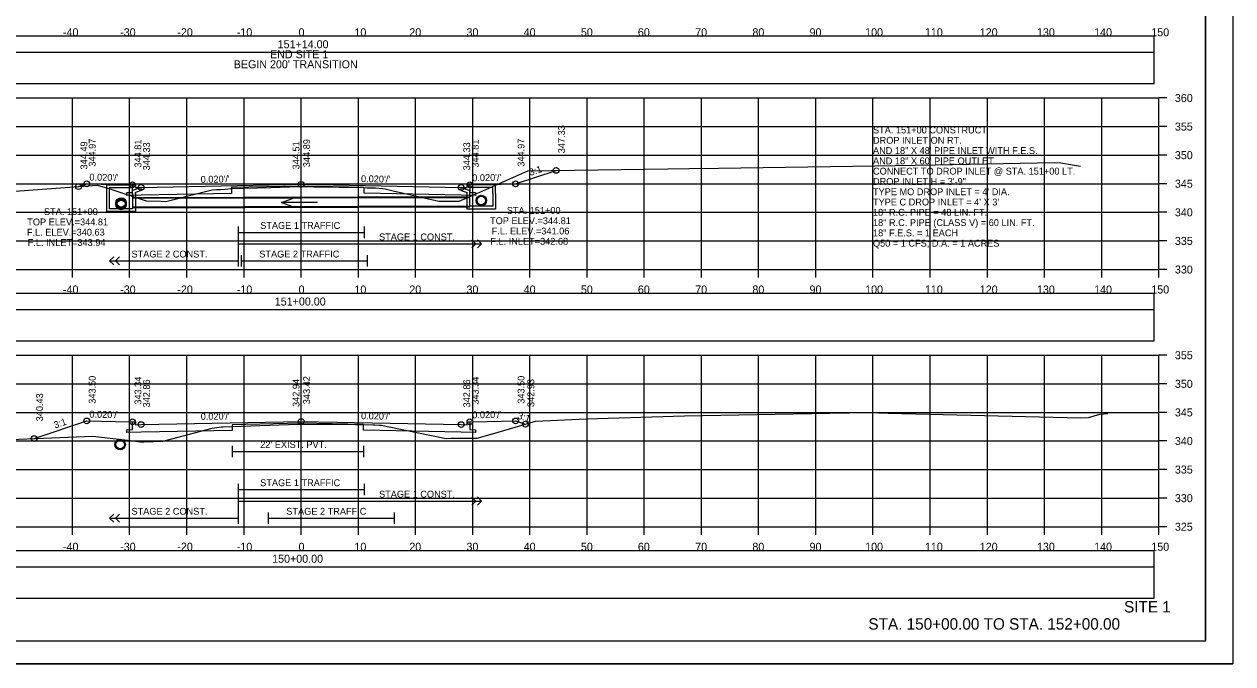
# Model space of a CAD drawing. Extents: x 1368122 to 1710785, y 373130 to 557566.
# Drawn here: x 1368973.8 to 1369185.2, y 380170.5 to 380282.4 of the extents above; entities that cross this region are included whole.
import ezdxf

# ---------------------------------------------------------------- set-up
doc = ezdxf.new("R2010")
doc.units = 0
for name, color, linetype in [('R_Alt Surface', 7, 'Continuous'), ('R_Axis', 7, 'Continuous'), ('R_Axis Annot', 7, 'Continuous'), ('R_Border', 7, 'Continuous'), ('R_Draft', 7, 'Continuous'), ('R_Exist Surface', 7, 'Continuous'), ('R_Fin Surface', 7, 'Continuous'), ('R_Grid', 7, 'Continuous'), ('R_No Plot', 7, 'Continuous'), ('R_Striping', 7, 'Continuous'), ('R_Water', 7, 'Continuous'), ('R_Water Annot', 7, 'Continuous'), ('R_Xsect Elev', 7, 'Continuous'), ('R_Xsect Slope', 7, 'Continuous')]:
    doc.layers.add(name, color=color, linetype=linetype)

msp = doc.modelspace()

# ---------------------------------------------------------------- linework, layer by layer
for points in [[(1368873.07, 380271.99), (1369171.37, 380271.99), (1369171.37, 380277.4), (1368873.07, 380277.4)], [(1368873.07, 380226.99), (1369171.37, 380226.99), (1369171.37, 380232.4), (1368873.07, 380232.4)], [(1368873.07, 380181.99), (1369171.37, 380181.99), (1369171.37, 380187.4), (1368873.07, 380187.4)]]:
    msp.add_lwpolyline(points, close=True)
at = {"layer": 'R_Alt Surface'}
for points in [[(1368873.07, 380277.45), (1369171.37, 380277.45), (1369171.37, 380280.27), (1368873.07, 380280.27)], [(1368873.07, 380232.45), (1369171.37, 380232.45), (1369171.37, 380235.27), (1368873.07, 380235.27)], [(1368873.07, 380187.45), (1369171.37, 380187.45), (1369171.37, 380190.27), (1368873.07, 380190.27)]]:
    msp.add_lwpolyline(points, close=True, dxfattribs=at)
for points in [[(1369051.72, 380254.28), (1369051.72, 380252.93), (1369052.72, 380252.91), (1369052.72, 380252.41), (1369050.22, 380252.46), (1369033.22, 380252.81), (1369033.22, 380253.81), (1369022.22, 380254.03), (1369010.04, 380253.78), (1369010.03, 380252.78), (1368994.22, 380252.46), (1368991.72, 380252.41), (1368991.72, 380252.91), (1368992.72, 380252.93), (1368992.72, 380254.28)], [(1369051.72, 380212.81), (1369051.72, 380211.46), (1369052.72, 380211.44), (1369052.72, 380210.94), (1369050.22, 380210.99), (1369033.1, 380211.34), (1369033.1, 380212.34), (1369022.22, 380212.56), (1369010.13, 380212.31), (1369010.13, 380211.31), (1368994.22, 380210.99), (1368991.72, 380210.94), (1368991.72, 380211.44), (1368992.72, 380211.46), (1368992.72, 380212.81)], [(1369010.13, 380208.64), (1369010.13, 380206.64)], [(1369010.13, 380207.64), (1369033.1, 380207.64)], [(1369033.1, 380208.64), (1369033.1, 380206.64)]]:
    msp.add_lwpolyline(points, dxfattribs=at)
at = {"layer": 'R_Axis'}
for p, q in [((1369172.22, 380239.46), (1369172.22, 380269.46)), ((1369173.62, 380269.46), (1369172.22, 380269.46)), ((1369173.62, 380264.46), (1369172.22, 380264.46)), ((1369173.62, 380259.46), (1369172.22, 380259.46)), ((1369173.62, 380254.46), (1369172.22, 380254.46)), ((1369173.62, 380249.46), (1369172.22, 380249.46)), ((1369173.62, 380244.46), (1369172.22, 380244.46)), ((1368872.22, 380239.46), (1369172.22, 380239.46)), ((1368982.22, 380238.06), (1368982.22, 380239.46)), ((1368992.22, 380238.06), (1368992.22, 380239.46)), ((1369002.22, 380238.06), (1369002.22, 380239.46)), ((1369012.22, 380238.06), (1369012.22, 380239.46)), ((1369022.22, 380238.06), (1369022.22, 380239.46)), ((1369032.22, 380238.06), (1369032.22, 380239.46)), ((1369042.22, 380238.06), (1369042.22, 380239.46)), ((1369052.22, 380238.06), (1369052.22, 380239.46)), ((1369062.22, 380238.06), (1369062.22, 380239.46)), ((1369072.22, 380238.06), (1369072.22, 380239.46)), ((1369082.22, 380238.06), (1369082.22, 380239.46)), ((1369092.22, 380238.06), (1369092.22, 380239.46)), ((1369102.22, 380238.06), (1369102.22, 380239.46)), ((1369112.22, 380238.06), (1369112.22, 380239.46)), ((1369122.22, 380238.06), (1369122.22, 380239.46)), ((1369132.22, 380238.06), (1369132.22, 380239.46)), ((1369142.22, 380238.06), (1369142.22, 380239.46)), ((1369152.22, 380238.06), (1369152.22, 380239.46)), ((1369162.22, 380238.06), (1369162.22, 380239.46)), ((1369172.22, 380238.06), (1369172.22, 380239.46)), ((1369173.62, 380239.46), (1369172.22, 380239.46)), ((1369172.22, 380194.46), (1369172.22, 380224.46)), ((1369173.62, 380224.46), (1369172.22, 380224.46)), ((1369173.62, 380219.46), (1369172.22, 380219.46)), ((1369173.62, 380214.46), (1369172.22, 380214.46)), ((1369173.62, 380209.46), (1369172.22, 380209.46)), ((1369173.62, 380204.46), (1369172.22, 380204.46)), ((1369173.62, 380199.46), (1369172.22, 380199.46)), ((1368872.22, 380194.46), (1369172.22, 380194.46)), ((1368982.22, 380193.06), (1368982.22, 380194.46)), ((1368992.22, 380193.06), (1368992.22, 380194.46)), ((1369002.22, 380193.06), (1369002.22, 380194.46)), ((1369012.22, 380193.06), (1369012.22, 380194.46)), ((1369022.22, 380193.06), (1369022.22, 380194.46)), ((1369032.22, 380193.06), (1369032.22, 380194.46)), ((1369042.22, 380193.06), (1369042.22, 380194.46)), ((1369052.22, 380193.06), (1369052.22, 380194.46)), ((1369062.22, 380193.06), (1369062.22, 380194.46)), ((1369072.22, 380193.06), (1369072.22, 380194.46)), ((1369082.22, 380193.06), (1369082.22, 380194.46)), ((1369092.22, 380193.06), (1369092.22, 380194.46)), ((1369102.22, 380193.06), (1369102.22, 380194.46)), ((1369112.22, 380193.06), (1369112.22, 380194.46)), ((1369122.22, 380193.06), (1369122.22, 380194.46)), ((1369132.22, 380193.06), (1369132.22, 380194.46)), ((1369142.22, 380193.06), (1369142.22, 380194.46)), ((1369152.22, 380193.06), (1369152.22, 380194.46)), ((1369162.22, 380193.06), (1369162.22, 380194.46)), ((1369172.22, 380193.06), (1369172.22, 380194.46)), ((1369173.62, 380194.46), (1369172.22, 380194.46))]:
    msp.add_line(p, q, dxfattribs=at)
at = {"layer": 'R_Border'}
for q in [(1369180.4, 380379.92), (1368864.22, 380174.46)]:
    msp.add_line((1369180.4, 380174.46), q, dxfattribs=at)
at = {"layer": 'R_Exist Surface'}
for points in [[(1368964.11, 380252.58), (1368986.52, 380254.19), (1368988.77, 380253.56), (1368995.08, 380251.48), (1368997.71, 380251.39), (1368998.55, 380251.37), (1369004.81, 380252.92), (1369006.67, 380253.39), (1369007.4, 380253.44), (1369008.09, 380253.46), (1369008.92, 380253.54), (1369010.04, 380253.62), (1369016.85, 380253.83), (1369021.85, 380253.98), (1369024.42, 380253.94), (1369033.22, 380253.79), (1369033.71, 380253.77), (1369035.24, 380253.74), (1369036.44, 380253.62), (1369036.89, 380253.57), (1369038.33, 380253.23), (1369046.3, 380251.42), (1369049.26, 380251.44), (1369049.84, 380251.42), (1369051.35, 380252.06), (1369061.87, 380256.72), (1369086.34, 380257.07), (1369090.07, 380257.13), (1369095.2, 380257.21), (1369122.52, 380257.58), (1369133.16, 380257.78), (1369153.92, 380258.19), (1369155.06, 380258.12), (1369157.09, 380257.79), (1369158.54, 380257.56)], [(1368965.54, 380209.5), (1368985.79, 380210.31), (1368992.35, 380209.53), (1368994.13, 380209.31), (1368994.71, 380209.32), (1368998.02, 380209.45), (1368999.57, 380209.84), (1369006.65, 380211.68), (1369007.89, 380211.85), (1369008.27, 380211.91), (1369008.52, 380211.92), (1369010.13, 380212.01), (1369020.02, 380212.36), (1369021.57, 380212.41), (1369031.71, 380212.34), (1369033.1, 380212.32), (1369034.81, 380212.28), (1369035.07, 380212.28), (1369035.92, 380212.23), (1369036.26, 380212.21), (1369037.3, 380212), (1369047.55, 380209.92), (1369048.43, 380209.93), (1369052.97, 380209.98), (1369055.69, 380210.72), (1369063.2, 380212.91), (1369072.14, 380213.32), (1369089.28, 380213.85), (1369114.6, 380214.33), (1369121.52, 380214.46), (1369124.9, 380214.35), (1369158.57, 380213.52), (1369159.93, 380213.58), (1369161.89, 380214.13), (1369163.32, 380214.29)]]:
    msp.add_lwpolyline(points, dxfattribs=at)
at = {"layer": 'R_Fin Surface'}
for points in [[(1368983.27, 380253.95), (1368984.72, 380254.44), (1368989.72, 380254.34), (1368992.72, 380254.28), (1368993.22, 380254.28), (1368993.22, 380253.78), (1368994.22, 380253.8), (1369022.22, 380254.36), (1369050.22, 380253.8), (1369051.22, 380253.78), (1369051.22, 380254.28), (1369051.72, 380254.28), (1369054.72, 380254.34), (1369059.72, 380254.44), (1369066.79, 380256.79)], [(1368975.51, 380209.9), (1368984.72, 380212.97), (1368989.72, 380212.87), (1368992.72, 380212.81), (1368993.22, 380212.81), (1368993.22, 380212.31), (1368994.22, 380212.33), (1369022.22, 380212.89), (1369050.22, 380212.33), (1369051.22, 380212.31), (1369051.22, 380212.81), (1369051.72, 380212.81), (1369054.72, 380212.87), (1369059.72, 380212.97), (1369061.43, 380212.4)]]:
    msp.add_lwpolyline(points, dxfattribs=at)
at = {"layer": 'R_Grid'}
for p, q in [((1368872.22, 380269.46), (1369172.22, 380269.46)), ((1368982.22, 380239.46), (1368982.22, 380269.46)), ((1368992.22, 380239.46), (1368992.22, 380269.46)), ((1369002.22, 380239.46), (1369002.22, 380269.46)), ((1369012.22, 380239.46), (1369012.22, 380269.46)), ((1369022.22, 380239.46), (1369022.22, 380269.46)), ((1369032.22, 380239.46), (1369032.22, 380269.46)), ((1369042.22, 380239.46), (1369042.22, 380269.46)), ((1369052.22, 380239.46), (1369052.22, 380269.46)), ((1369062.22, 380239.46), (1369062.22, 380269.46)), ((1369072.22, 380239.46), (1369072.22, 380269.46)), ((1369082.22, 380239.46), (1369082.22, 380269.46)), ((1369092.22, 380239.46), (1369092.22, 380269.46)), ((1369102.22, 380239.46), (1369102.22, 380269.46)), ((1369112.22, 380239.46), (1369112.22, 380269.46)), ((1369122.22, 380239.46), (1369122.22, 380269.46)), ((1369132.22, 380239.46), (1369132.22, 380269.46)), ((1369142.22, 380239.46), (1369142.22, 380269.46)), ((1369152.22, 380239.46), (1369152.22, 380269.46)), ((1369162.22, 380239.46), (1369162.22, 380269.46)), ((1369172.22, 380239.46), (1369172.22, 380269.46)), ((1368872.22, 380264.46), (1369172.22, 380264.46)), ((1368872.22, 380259.46), (1369172.22, 380259.46)), ((1368872.22, 380254.46), (1369172.22, 380254.46)), ((1368872.22, 380249.46), (1369172.22, 380249.46)), ((1368872.22, 380244.46), (1369172.22, 380244.46)), ((1368872.22, 380239.46), (1369172.22, 380239.46)), ((1368872.22, 380224.46), (1369172.22, 380224.46)), ((1368982.22, 380194.46), (1368982.22, 380224.46)), ((1368992.22, 380194.46), (1368992.22, 380224.46)), ((1369002.22, 380194.46), (1369002.22, 380224.46)), ((1369012.22, 380194.46), (1369012.22, 380224.46)), ((1369022.22, 380194.46), (1369022.22, 380224.46)), ((1369032.22, 380194.46), (1369032.22, 380224.46)), ((1369042.22, 380194.46), (1369042.22, 380224.46)), ((1369052.22, 380194.46), (1369052.22, 380224.46)), ((1369062.22, 380194.46), (1369062.22, 380224.46)), ((1369072.22, 380194.46), (1369072.22, 380224.46)), ((1369082.22, 380194.46), (1369082.22, 380224.46)), ((1369092.22, 380194.46), (1369092.22, 380224.46)), ((1369102.22, 380194.46), (1369102.22, 380224.46)), ((1369112.22, 380194.46), (1369112.22, 380224.46)), ((1369122.22, 380194.46), (1369122.22, 380224.46)), ((1369132.22, 380194.46), (1369132.22, 380224.46)), ((1369142.22, 380194.46), (1369142.22, 380224.46)), ((1369152.22, 380194.46), (1369152.22, 380224.46)), ((1369162.22, 380194.46), (1369162.22, 380224.46)), ((1369172.22, 380194.46), (1369172.22, 380224.46)), ((1368872.22, 380219.46), (1369172.22, 380219.46)), ((1368872.22, 380214.46), (1369172.22, 380214.46)), ((1368872.22, 380209.46), (1369172.22, 380209.46)), ((1368872.22, 380204.46), (1369172.22, 380204.46)), ((1368872.22, 380199.46), (1369172.22, 380199.46)), ((1368872.22, 380194.46), (1369172.22, 380194.46))]:
    msp.add_line(p, q, dxfattribs=at)
at = {"layer": 'R_No Plot'}
for p, q in [((1369051.72, 380252.19), (1368992.72, 380252.01)), ((1369051.72, 380250.36), (1368992.72, 380250.18)), ((1368851.82, 380170.48), (1369185.15, 380170.48))]:
    msp.add_line(p, q, dxfattribs=at)
for points in [[(1368851.81, 380383.82), (1369185.15, 380383.82), (1369185.15, 380170.48), (1368851.81, 380170.48)], [(1369098.14, 380379.92), (1369117.76, 380379.92), (1369117.76, 380370.04), (1369133.87, 380370.04), (1369157.07, 380370.04), (1369157.19, 380341.89), (1369180.4, 380341.89), (1369180.4, 380174.46), (1368864.22, 380174.46), (1368864.22, 380379.92)]]:
    msp.add_lwpolyline(points, close=True, dxfattribs=at)
for centre, radius in [((1369066.79, 380256.79), 0.5), ((1368983.27, 380253.95), 0.5), ((1368984.72, 380254.44), 0.5), ((1368992.72, 380254.28), 0.5), ((1368994.22, 380253.8), 0.5), ((1369022.22, 380254.36), 0.5), ((1369050.22, 380253.8), 0.5), ((1369051.72, 380254.28), 0.5), ((1369059.72, 380254.44), 0.5), ((1368990.72, 380251.1), 0.917), ((1368990.72, 380250.84), 0.917), ((1369053.72, 380251.52), 0.917), ((1368984.72, 380212.97), 0.5), ((1368992.72, 380212.81), 0.5), ((1369022.22, 380212.89), 0.5), ((1369051.72, 380212.81), 0.5), ((1369059.72, 380212.97), 0.5), ((1368994.22, 380212.33), 0.5), ((1369050.22, 380212.33), 0.5), ((1369061.43, 380212.4), 0.5), ((1368975.51, 380209.9), 0.5), ((1368990.55, 380208.84), 0.917)]:
    msp.add_circle(centre, radius, dxfattribs=at)
at = {"layer": 'R_Striping'}
for p, q in [((1369052.76, 380243.96), (1369052.05, 380244.67)), ((1369052.05, 380243.26), (1369052.76, 380243.96)), ((1369053.76, 380243.96), (1369053.05, 380244.67)), ((1369053.05, 380243.26), (1369053.76, 380243.96)), ((1368988.72, 380240.96), (1368989.43, 380241.67)), ((1368988.72, 380240.96), (1369011.22, 380240.96)), ((1368989.43, 380240.26), (1368988.72, 380240.96)), ((1368989.72, 380240.96), (1368990.43, 380241.67)), ((1368990.43, 380240.26), (1368989.72, 380240.96)), ((1369052.76, 380198.96), (1369052.05, 380199.67)), ((1369052.05, 380198.26), (1369052.76, 380198.96)), ((1369053.76, 380198.96), (1369053.05, 380199.67)), ((1369053.05, 380198.26), (1369053.76, 380198.96)), ((1368988.72, 380195.96), (1368989.43, 380196.67)), ((1368989.72, 380195.96), (1368990.43, 380196.67)), ((1368988.72, 380195.96), (1369011.22, 380195.96)), ((1368989.43, 380195.26), (1368988.72, 380195.96)), ((1368990.43, 380195.26), (1368989.72, 380195.96))]:
    msp.add_line(p, q, dxfattribs=at)
for points in [[(1369011.22, 380246.96), (1369011.22, 380239.96)], [(1369033.22, 380246.96), (1369033.22, 380244.96)], [(1369011.22, 380245.96), (1369033.22, 380245.96)], [(1369011.22, 380243.96), (1369053.76, 380243.96)], [(1369011.74, 380241.96), (1369011.74, 380239.96)], [(1369011.74, 380240.96), (1369033.74, 380240.96)], [(1369033.74, 380241.96), (1369033.74, 380239.96)], [(1369011.22, 380201.96), (1369011.22, 380194.96)], [(1369011.22, 380200.96), (1369033.22, 380200.96)], [(1369033.22, 380201.96), (1369033.22, 380199.96)], [(1369011.22, 380198.96), (1369053.76, 380198.96)], [(1369016.47, 380196.96), (1369016.47, 380194.96)], [(1369038.47, 380196.96), (1369038.47, 380194.96)], [(1369016.47, 380195.96), (1369038.47, 380195.96)]]:
    msp.add_lwpolyline(points, dxfattribs=at)
at = {"layer": 'R_Water'}
for p, q in [((1368988.22, 380254.28), (1368992.97, 380254.28)), ((1368988.22, 380252.78), (1368988.22, 380254.28)), ((1368988.72, 380252.78), (1368988.72, 380253.78)), ((1368988.72, 380253.78), (1368992.72, 380253.78)), ((1368993.05, 380254.11), (1368992.72, 380253.78)), ((1368994.22, 380253.8), (1368992.72, 380253.28)), ((1368992.72, 380252.78), (1368992.72, 380253.28)), ((1368993.05, 380254.11), (1368992.97, 380254.28)), ((1368994.22, 380253.27), (1368993.22, 380252.92)), ((1369050.22, 380253.8), (1369051.72, 380253.28)), ((1369050.22, 380253.27), (1369051.22, 380252.92)), ((1369051.39, 380254.11), (1369051.47, 380254.28)), ((1369051.39, 380254.11), (1369051.72, 380253.78)), ((1369056.22, 380254.28), (1369051.47, 380254.28)), ((1369055.72, 380253.78), (1369051.72, 380253.78)), ((1369051.72, 380252.78), (1369051.72, 380253.28)), ((1369055.72, 380252.78), (1369055.72, 380253.78)), ((1369056.22, 380252.78), (1369056.22, 380254.28)), ((1369051.72, 380252.02), (1368992.72, 380251.85)), ((1368993.22, 380252.78), (1368993.22, 380252.92)), ((1369051.22, 380252.78), (1369051.22, 380252.92)), ((1369051.72, 380250.52), (1368992.72, 380250.35))]:
    msp.add_line(p, q, dxfattribs=at)
for points in [[(1368994.22, 380253.27), (1368994.22, 380253.8)], [(1369050.22, 380253.27), (1369050.22, 380253.8)], [(1368993.22, 380252.78), (1368993.22, 380249.59), (1368990.72, 380249.59), (1368988.22, 380249.59), (1368988.22, 380252.78)], [(1368992.72, 380252.78), (1368992.72, 380250.09), (1368990.72, 380250.09), (1368988.72, 380250.09), (1368988.72, 380252.78)], [(1369056.22, 380252.78), (1369056.22, 380250.02), (1369053.72, 380250.02), (1369051.22, 380250.02), (1369051.22, 380252.78)], [(1369055.72, 380252.78), (1369055.72, 380250.52), (1369053.72, 380250.52), (1369051.72, 380250.52), (1369051.72, 380252.78)]]:
    msp.add_lwpolyline(points, dxfattribs=at)
for centre in [(1368990.72, 380251.1), (1368990.72, 380250.84), (1369053.72, 380251.52), (1368990.55, 380208.84)]:
    msp.add_circle(centre, 0.75, dxfattribs=at)
at = {"layer": 'R_Water Annot'}
for p, q in [((1369018.79, 380251.18), (1369020.72, 380251.88)), ((1369025.08, 380251.2), (1369018.79, 380251.18)), ((1369018.79, 380251.18), (1369020.72, 380250.48))]:
    msp.add_line(p, q, dxfattribs=at)
at = {"layer": 'R_Xsect Elev'}
for p, q in [((1369022.22, 380253.97), (1369022.22, 380263.97)), ((1369022.22, 380212.41), (1369022.22, 380222.41))]:
    msp.add_line(p, q, dxfattribs=at)

# ---------------------------------------------------------------- texts
at = {"layer": 'R_Axis Annot'}
for s, p in [('-40', (1368980.56, 380280.26)), ('-30', (1368990.56, 380280.26)), ('-20', (1369000.56, 380280.26)), ('-10', (1369010.96, 380280.26)), ('0', (1369021.76, 380280.26)), ('10', (1369031.53, 380280.26)), ('20', (1369041.13, 380280.26)), ('30', (1369051.13, 380280.26)), ('40', (1369061.13, 380280.26)), ('50', (1369071.13, 380280.26)), ('60', (1369081.1, 380280.26)), ('70', (1369091.13, 380280.26)), ('80', (1369101.13, 380280.26)), ('90', (1369111.13, 380280.26)), ('100', (1369120.85, 380280.26)), ('110', (1369131.3, 380280.26)), ('120', (1369140.9, 380280.26)), ('130', (1369150.9, 380280.26)), ('140', (1369160.9, 380280.26)), ('150', (1369170.9, 380280.26)), ('151+14.00', (1369018.1, 380278.16)), ('END SITE 1', (1369016.77, 380276.41)), ("BEGIN 200' TRANSITION", (1369010.42, 380274.66)), ('360', (1369175.02, 380268.76)), ('355', (1369175.02, 380263.76)), ('350', (1369175.02, 380258.76)), ('345', (1369175.02, 380253.76)), ('340', (1369175.02, 380248.76)), ('335', (1369175.02, 380243.76)), ('330', (1369175.02, 380238.76)), ('-40', (1368980.56, 380235.26)), ('-30', (1368990.56, 380235.26)), ('-20', (1369000.56, 380235.26)), ('-10', (1369010.96, 380235.26)), ('0', (1369021.76, 380235.26)), ('10', (1369031.53, 380235.26)), ('20', (1369041.13, 380235.26)), ('30', (1369051.13, 380235.26)), ('40', (1369061.13, 380235.26)), ('50', (1369071.13, 380235.26)), ('60', (1369081.1, 380235.26)), ('70', (1369091.13, 380235.26)), ('80', (1369101.13, 380235.26)), ('90', (1369111.13, 380235.26)), ('100', (1369120.85, 380235.26)), ('110', (1369131.3, 380235.26)), ('120', (1369140.9, 380235.26)), ('130', (1369150.9, 380235.26)), ('140', (1369160.9, 380235.26)), ('150', (1369170.9, 380235.26)), ('151+00.00', (1369017.6, 380233.16)), ('355', (1369175.02, 380223.76)), ('350', (1369175.02, 380218.76)), ('345', (1369175.02, 380213.76)), ('340', (1369175.02, 380208.76)), ('335', (1369175.02, 380203.76)), ('330', (1369175.02, 380198.76)), ('325', (1369175.02, 380193.76)), ('-40', (1368980.56, 380190.26)), ('-30', (1368990.56, 380190.26)), ('-20', (1369000.56, 380190.26)), ('-10', (1369010.96, 380190.26)), ('0', (1369021.76, 380190.26)), ('10', (1369031.53, 380190.26)), ('20', (1369041.13, 380190.26)), ('30', (1369051.13, 380190.26)), ('40', (1369061.13, 380190.26)), ('50', (1369071.13, 380190.26)), ('60', (1369081.1, 380190.26)), ('70', (1369091.13, 380190.26)), ('80', (1369101.13, 380190.26)), ('90', (1369111.13, 380190.26)), ('100', (1369120.85, 380190.26)), ('110', (1369131.3, 380190.26)), ('120', (1369140.9, 380190.26)), ('130', (1369150.9, 380190.26)), ('140', (1369160.9, 380190.26)), ('150', (1369170.9, 380190.26)), ('150+00.00', (1369017.14, 380188.16))]:
    msp.add_text(s, height=1.4, dxfattribs=at).set_placement(p)
at = {"layer": 'R_Draft'}
for s, p in [('SITE 1', (1369166.13, 380179.46)), ('STA. 150+00.00 TO STA. 152+00.00', (1369121.42, 380176.46))]:
    msp.add_text(s, height=2, dxfattribs=at).set_placement(p)
at = {"layer": 'R_Striping'}
for s, p in [('STAGE 1 TRAFFIC', (1369015.05, 380246.56)), ('STAGE 1 CONST.', (1369035.83, 380244.56)), ('STAGE 2 CONST.', (1368992.54, 380241.56)), ('STAGE 2 TRAFFIC', (1369014.89, 380241.56)), ('STAGE 1 TRAFFIC', (1369015.05, 380201.56)), ('STAGE 1 CONST.', (1369035.83, 380199.56)), ('STAGE 2 CONST.', (1368992.54, 380196.56)), ('STAGE 2 TRAFFIC', (1369019.62, 380196.56))]:
    msp.add_text(s, height=1.2, dxfattribs=at).set_placement(p)
at = {"layer": 'R_Water'}
msp.add_text("22' EXIST. PVT.", height=1.2, dxfattribs=at).set_placement((1369015.06, 380208.24))
at = {"layer": 'R_Water Annot'}
for s, p in [('STA. 151+00 CONSTRUCT', (1369122.22, 380263.26)), ('DROP INLET ON RT.', (1369122.22, 380261.46)), ('AND 18" X 48\' PIPE INLET WITH F.E.S.', (1369122.22, 380259.66)), ('AND 18" X 60\' PIPE OUTLET', (1369122.22, 380257.86)), ('CONNECT TO DROP INLET @ STA. 151+00 LT.', (1369122.22, 380256.06)), ('DROP INLET H = 3\'-9"', (1369122.22, 380254.26)), ("TYPE MO DROP INLET = 4' DIA.", (1369122.22, 380252.46)), ("TYPE C DROP INLET = 4' X 3'", (1369122.22, 380250.66)), ('STA. 151+00', (1368977.23, 380248.98)), ('STA. 151+00', (1369058.17, 380249.19)), ('18" R.C. PIPE = 48 LIN. FT.', (1369122.22, 380248.86)), ('TOP ELEV.=344.81', (1368974.31, 380247.18)), ('TOP ELEV.=344.81', (1369055.25, 380247.39)), ('18" R.C. PIPE (CLASS V) = 60 LIN. FT.', (1369122.22, 380247.06)), ('F.L. ELEV.=340.63', (1368974.25, 380245.38)), ('F.L. INLET=343.94', (1368974.39, 380243.58)), ('F.L. INLET=342.68', (1369055.3, 380243.79)), ('F.L. ELEV.=341.06', (1369055.52, 380245.59)), ('18" F.E.S. = 1 EACH', (1369122.22, 380245.26)), ('Q50 = 1 CFS; D.A. = 1 ACRES', (1369122.22, 380243.46))]:
    msp.add_text(s, height=1.2, dxfattribs=at).set_placement(p)
at = {"layer": 'R_Xsect Elev'}
for s, p in [('347.33', (1369068.34, 380259.79)), ('344.49', (1368984.82, 380256.95)), ('344.97', (1368986.27, 380257.44)), ('344.81', (1368994.27, 380257.28)), ('344.33', (1368995.77, 380256.8)), ('344.51', (1369021.92, 380256.97)), ('344.89', (1369023.77, 380257.36)), ('344.33', (1369051.77, 380256.8)), ('344.81', (1369053.27, 380257.28)), ('344.97', (1369061.27, 380257.44)), ('343.50', (1368986.27, 380215.97)), ('343.34', (1368994.27, 380215.81)), ('342.86', (1368995.77, 380215.33)), ('342.94', (1369021.92, 380215.41)), ('343.42', (1369023.77, 380215.89)), ('342.86', (1369051.77, 380215.33)), ('343.34', (1369053.27, 380215.81)), ('343.50', (1369061.27, 380215.97)), ('342.93', (1369062.98, 380215.4)), ('340.43', (1368977.06, 380212.9))]:
    msp.add_text(s, height=1.2, rotation=90, dxfattribs=at).set_placement(p)
at = {"layer": 'R_Xsect Slope'}
for s, rotation, p in [('3:1', 18.4349, (1369062.31, 380255.83)), ("0.020'/'", 358.8542, (1368985.17, 380255.03)), ("0.020'/'", 1.1458, (1369004.65, 380254.61)), ("0.020'/'", 358.8542, (1369032.67, 380254.75)), ("0.020'/'", 1.1458, (1369052.15, 380254.89)), ('3:1', 18.4349, (1368979.17, 380211.64)), ("0.020'/'", 358.8542, (1368985.17, 380213.56)), ("0.020'/'", 1.1458, (1369004.65, 380213.14)), ("0.020'/'", 358.8542, (1369032.67, 380213.28)), ("0.020'/'", 1.1458, (1369052.15, 380213.42)), ('3:1', 341.5651, (1369059.95, 380213.42))]:
    msp.add_text(s, height=1.2, rotation=rotation, dxfattribs=at).set_placement(p)

doc.saveas('drawing.dxf')
